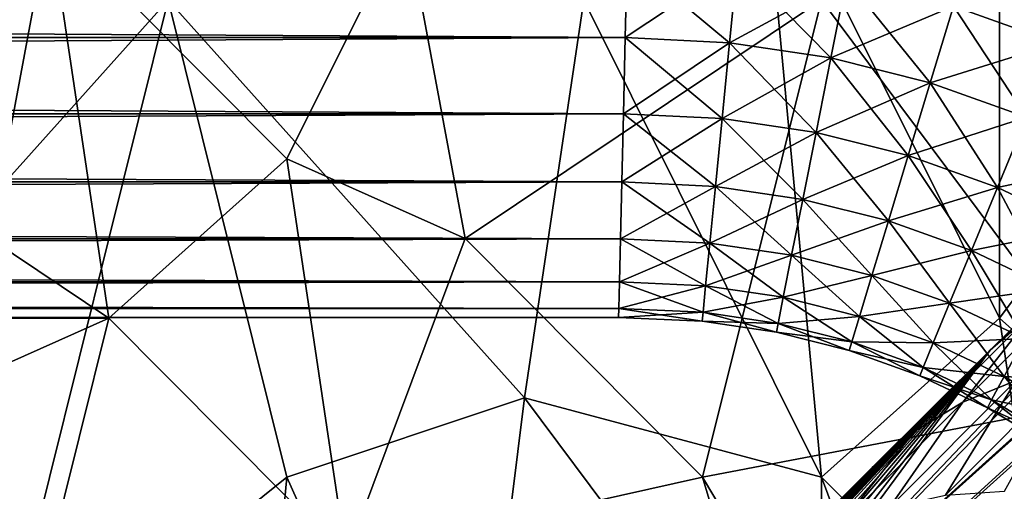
# Model space of a CAD drawing. Extents: x -0.3 to 0.3, y -0.266 to 0.266.
# Tile 323 of 430: x 0.132 to 0.153, y 0.146 to 0.156. Entities that reach past the tile are written whole.
import ezdxf

# ---------------------------------------------------------------- set-up
doc = ezdxf.new("R2010")
doc.units = 0

msp = doc.modelspace()

# ---------------------------------------------------------------- linework, layer by layer
for points in [[(0.197558, 0.186517, 0.010433), (0.146857, 0.141068, 0.506917), (0.198438, 0.187559, 0.012)], [(0.176524, 0.1716, 0.575792), (0.198438, 0.187559, 0.012), (0.146857, 0.141068, 0.506917)], [(0.196838, 0.185348, 0.008894), (0.146233, 0.139927, 0.50612), (0.197558, 0.186517, 0.010433)], [(0.197558, 0.186517, 0.010433), (0.146233, 0.139927, 0.50612), (0.146857, 0.141068, 0.506917)], [(0.19629, 0.184071, 0.007408), (0.145973, 0.138672, 0.505409), (0.196838, 0.185348, 0.008894)], [(0.196838, 0.185348, 0.008894), (0.145973, 0.138672, 0.505409), (0.146233, 0.139927, 0.50612)], [(0.195925, 0.182709, 0.006), (0.145886, 0.137353, 0.504735), (0.19629, 0.184071, 0.007408)], [(0.19629, 0.184071, 0.007408), (0.145886, 0.137353, 0.504735), (0.145973, 0.138672, 0.505409)], [(0.195925, 0.182709, 0.006), (0.145936, 0.135996, 0.504099), (0.145886, 0.137353, 0.504735)], [(0.195748, 0.181285, 0.004695), (0.145936, 0.135996, 0.504099), (0.195925, 0.182709, 0.006)], [(0.195748, 0.181285, 0.004695), (0.146096, 0.134614, 0.503501), (0.145936, 0.135996, 0.504099)], [(0.195762, 0.179823, 0.003515), (0.146096, 0.134614, 0.503501), (0.195748, 0.181285, 0.004695)], [(0.195762, 0.179823, 0.003515), (0.146347, 0.133236, 0.502951), (0.146096, 0.134614, 0.503501)], [(0.195966, 0.178348, 0.00248), (0.146347, 0.133236, 0.502951), (0.195762, 0.179823, 0.003515)], [(0.195966, 0.178348, 0.00248), (0.146689, 0.131925, 0.502475), (0.146347, 0.133236, 0.502951)], [(0.196186, 0.177305, 0.002352), (0.146689, 0.131925, 0.502475), (0.195966, 0.178348, 0.00248)], [(0.196186, 0.177305, 0.002352), (0.147189, 0.130747, 0.50212), (0.146689, 0.131925, 0.502475)], [(0.19689, 0.175304, 0.001701), (0.147189, 0.130747, 0.50212), (0.196186, 0.177305, 0.002352)], [(0.19689, 0.175304, 0.001701), (0.147876, 0.129679, 0.501883), (0.147189, 0.130747, 0.50212)], [(0.197633, 0.173965, 0.00119), (0.147876, 0.129679, 0.501883), (0.19689, 0.175304, 0.001701)], [(0.197633, 0.173965, 0.00119), (0.148673, 0.128631, 0.501717), (0.147876, 0.129679, 0.501883)], [(0.198523, 0.172716, 0.000882), (0.148673, 0.128631, 0.501717), (0.197633, 0.173965, 0.00119)], [(0.198523, 0.172716, 0.000882), (0.149561, 0.127586, 0.501618), (0.148673, 0.128631, 0.501717)], [(0.199551, 0.171566, 0.000778), (0.149561, 0.127586, 0.501618), (0.198523, 0.172716, 0.000882)], [(0.170545, 0.165978, 0.609454), (0.176524, 0.1716, 0.575792), (0.146857, 0.141068, 0.506917)], [(0.199551, 0.171566, 0.000778), (0.150506, 0.12656, 0.501583), (0.149561, 0.127586, 0.501618)], [(0.199551, 0.171566, 0.000778), (0.158493, 0.117937, 0.501429), (0.150506, 0.12656, 0.501583)], [(0.153116, 0.149106, 0.661847), (0.170545, 0.165978, 0.609454), (0.146857, 0.141068, 0.506917)], [(0.153116, 0.149106, 0.661847), (0.16268, 0.15842, 0.638303), (0.170545, 0.165978, 0.609454)], [(0.132185, 0.15866, 0.706636), (0.130863, 0.151584, 0.708943), (0.12822, 0.162198, 0.706399)], [(0.126899, 0.148046, 0.76872), (0.134827, 0.156891, 0.769456), (0.125577, 0.160429, 0.768463)], [(0.149363, 0.146277, 0.770682), (0.148041, 0.160429, 0.770317), (0.144077, 0.156891, 0.770185)], [(0.153327, 0.149815, 0.770757), (0.153327, 0.15866, 0.770523), (0.148041, 0.160429, 0.770317)], [(0.153327, 0.149815, 0.770757), (0.148041, 0.160429, 0.770317), (0.149363, 0.146277, 0.770682)], [(0.149363, 0.156891, 0.703681), (0.154648, 0.160429, 0.701992), (0.15597, 0.148046, 0.704154)], [(0.130863, 0.151584, 0.708943), (0.132185, 0.15866, 0.706636), (0.133506, 0.149815, 0.708789)], [(0.13747, 0.153353, 0.706938), (0.132185, 0.15866, 0.706636), (0.140113, 0.15866, 0.705084)], [(0.133506, 0.149815, 0.708789), (0.132185, 0.15866, 0.706636), (0.13747, 0.153353, 0.706938)], [(0.13747, 0.153353, 0.706938), (0.140113, 0.15866, 0.705084), (0.141434, 0.151584, 0.706504)], [(0.149363, 0.156891, 0.703681), (0.141434, 0.151584, 0.706504), (0.140113, 0.15866, 0.705084)], [(0.153327, 0.149815, 0.770757), (0.158613, 0.156891, 0.770598), (0.153327, 0.15866, 0.770523)], [(0.154611, 0.155923, 0.302), (0.152301, 0.15675, 0.302), (0.152818, 0.158453, 0.302201)], [(0.154611, 0.155923, 0.302), (0.152818, 0.158453, 0.302201), (0.155292, 0.157568, 0.302201)], [(0.153116, 0.149106, 0.661847), (0.158103, 0.153975, 0.650733), (0.16268, 0.15842, 0.638303)], [(0.145044, 0.157826, 0.318), (-0.154956, 0.157826, 0.318), (-0.154912, 0.156047, 0.317799)], [(0.145, 0.156047, 0.302201), (-0.154912, 0.156047, 0.302201), (-0.154956, 0.157826, 0.302)], [(0.145, 0.156047, 0.302201), (-0.154956, 0.157826, 0.302), (0.145044, 0.157826, 0.302)], [(0.145044, 0.157826, 0.318), (-0.154912, 0.156047, 0.317799), (0.145, 0.156047, 0.317799)], [(0.147494, 0.157706, 0.318), (0.145044, 0.157826, 0.318), (0.145, 0.156047, 0.317799)], [(0.14732, 0.155934, 0.302201), (0.145, 0.156047, 0.302201), (0.145044, 0.157826, 0.302)], [(0.14732, 0.155934, 0.302201), (0.145044, 0.157826, 0.302), (0.147494, 0.157706, 0.302)], [(0.147494, 0.157706, 0.318), (0.145, 0.156047, 0.317799), (0.14732, 0.155934, 0.317799)], [(0.149921, 0.157346, 0.318), (0.147494, 0.157706, 0.318), (0.14732, 0.155934, 0.317799)], [(0.149574, 0.1556, 0.302201), (0.14732, 0.155934, 0.302201), (0.147494, 0.157706, 0.302)], [(0.149574, 0.1556, 0.302201), (0.147494, 0.157706, 0.302), (0.149921, 0.157346, 0.302)], [(0.155292, 0.157568, 0.317799), (0.152301, 0.15675, 0.318), (0.154611, 0.155923, 0.318)], [(0.149921, 0.157346, 0.318), (0.14732, 0.155934, 0.317799), (0.149574, 0.1556, 0.317799)], [(0.152301, 0.15675, 0.318), (0.149921, 0.157346, 0.318), (0.149574, 0.1556, 0.317799)], [(0.151784, 0.155046, 0.302201), (0.149574, 0.1556, 0.302201), (0.149921, 0.157346, 0.302)], [(0.151784, 0.155046, 0.302201), (0.149921, 0.157346, 0.302), (0.152301, 0.15675, 0.302)], [(0.126899, 0.148046, 0.76872), (0.130863, 0.14097, 0.769203), (0.134827, 0.156891, 0.769456)], [(0.13747, 0.146277, 0.769806), (0.134827, 0.156891, 0.769456), (0.130863, 0.14097, 0.769203)], [(0.142756, 0.148046, 0.770235), (0.144077, 0.156891, 0.770185), (0.134827, 0.156891, 0.769456)], [(0.13747, 0.146277, 0.769806), (0.142756, 0.148046, 0.770235), (0.134827, 0.156891, 0.769456)], [(0.141434, 0.151584, 0.706504), (0.149363, 0.156891, 0.703681), (0.14672, 0.146277, 0.706412)], [(0.142756, 0.148046, 0.770235), (0.149363, 0.146277, 0.770682), (0.144077, 0.156891, 0.770185)], [(0.15597, 0.148046, 0.704154), (0.14672, 0.146277, 0.706412), (0.149363, 0.156891, 0.703681)], [(0.153327, 0.149815, 0.770757), (0.157291, 0.146277, 0.770905), (0.158613, 0.156891, 0.770598)], [(0.152301, 0.15675, 0.318), (0.149574, 0.1556, 0.317799), (0.151784, 0.155046, 0.317799)], [(0.154611, 0.155923, 0.318), (0.152301, 0.15675, 0.318), (0.151784, 0.155046, 0.317799)], [(0.15393, 0.154279, 0.302201), (0.151784, 0.155046, 0.302201), (0.152301, 0.15675, 0.302)], [(0.15393, 0.154279, 0.302201), (0.152301, 0.15675, 0.302), (0.154611, 0.155923, 0.302)], [(0.145, 0.156047, 0.317799), (-0.154912, 0.156047, 0.317799), (-0.154871, 0.154356, 0.317208)], [(0.144959, 0.154356, 0.302792), (-0.154871, 0.154356, 0.302792), (-0.154912, 0.156047, 0.302201)], [(0.144959, 0.154356, 0.302792), (-0.154912, 0.156047, 0.302201), (0.145, 0.156047, 0.302201)], [(0.145, 0.156047, 0.317799), (-0.154871, 0.154356, 0.317208), (0.144959, 0.154356, 0.317208)], [(0.14732, 0.155934, 0.317799), (0.145, 0.156047, 0.317799), (0.144959, 0.154356, 0.317208)], [(0.147154, 0.154251, 0.302792), (0.144959, 0.154356, 0.302792), (0.145, 0.156047, 0.302201)], [(0.147154, 0.154251, 0.302792), (0.145, 0.156047, 0.302201), (0.14732, 0.155934, 0.302201)], [(0.14732, 0.155934, 0.317799), (0.144959, 0.154356, 0.317208), (0.147154, 0.154251, 0.317208)], [(0.149574, 0.1556, 0.317799), (0.14732, 0.155934, 0.317799), (0.147154, 0.154251, 0.317208)], [(0.149244, 0.153941, 0.302792), (0.147154, 0.154251, 0.302792), (0.14732, 0.155934, 0.302201)], [(0.149244, 0.153941, 0.302792), (0.14732, 0.155934, 0.302201), (0.149574, 0.1556, 0.302201)], [(0.154611, 0.155923, 0.318), (0.151784, 0.155046, 0.317799), (0.15393, 0.154279, 0.317799)], [(0.149574, 0.1556, 0.317799), (0.147154, 0.154251, 0.317208), (0.149244, 0.153941, 0.317208)], [(0.151784, 0.155046, 0.317799), (0.149574, 0.1556, 0.317799), (0.149244, 0.153941, 0.317208)], [(0.151293, 0.153428, 0.302792), (0.149244, 0.153941, 0.302792), (0.149574, 0.1556, 0.302201)], [(0.151293, 0.153428, 0.302792), (0.149574, 0.1556, 0.302201), (0.151784, 0.155046, 0.302201)], [(0.151784, 0.155046, 0.317799), (0.149244, 0.153941, 0.317208), (0.151293, 0.153428, 0.317208)], [(0.15393, 0.154279, 0.317799), (0.151784, 0.155046, 0.317799), (0.151293, 0.153428, 0.317208)], [(0.153283, 0.152716, 0.302792), (0.151293, 0.153428, 0.302792), (0.151784, 0.155046, 0.302201)], [(0.153283, 0.152716, 0.302792), (0.151784, 0.155046, 0.302201), (0.15393, 0.154279, 0.302201)], [(0.144959, 0.154356, 0.317208), (-0.154871, 0.154356, 0.317208), (-0.154834, 0.15284, 0.316255)], [(0.144922, 0.15284, 0.303745), (-0.154834, 0.15284, 0.303745), (-0.154871, 0.154356, 0.302792)], [(0.144922, 0.15284, 0.303745), (-0.154871, 0.154356, 0.302792), (0.144959, 0.154356, 0.302792)], [(0.144959, 0.154356, 0.317208), (-0.154834, 0.15284, 0.316255), (0.144922, 0.15284, 0.316255)], [(0.147154, 0.154251, 0.317208), (0.144959, 0.154356, 0.317208), (0.144922, 0.15284, 0.316255)], [(0.147005, 0.152742, 0.303745), (0.144922, 0.15284, 0.303745), (0.144959, 0.154356, 0.302792)], [(0.147154, 0.154251, 0.317208), (0.144922, 0.15284, 0.316255), (0.147005, 0.152742, 0.316255)], [(0.147005, 0.152742, 0.303745), (0.144959, 0.154356, 0.302792), (0.147154, 0.154251, 0.302792)], [(0.149244, 0.153941, 0.317208), (0.147154, 0.154251, 0.317208), (0.147005, 0.152742, 0.316255)], [(0.148948, 0.152454, 0.303745), (0.147005, 0.152742, 0.303745), (0.147154, 0.154251, 0.302792)], [(0.148948, 0.152454, 0.303745), (0.147154, 0.154251, 0.302792), (0.149244, 0.153941, 0.302792)], [(0.15393, 0.154279, 0.317799), (0.151293, 0.153428, 0.317208), (0.153283, 0.152716, 0.317208)], [(0.15599, 0.153304, 0.317799), (0.15393, 0.154279, 0.317799), (0.153283, 0.152716, 0.317208)], [(0.155193, 0.151813, 0.302792), (0.153283, 0.152716, 0.302792), (0.15393, 0.154279, 0.302201)], [(0.149244, 0.153941, 0.317208), (0.147005, 0.152742, 0.316255), (0.148948, 0.152454, 0.316255)], [(0.151293, 0.153428, 0.317208), (0.149244, 0.153941, 0.317208), (0.148948, 0.152454, 0.316255)], [(0.150853, 0.151977, 0.303745), (0.148948, 0.152454, 0.303745), (0.149244, 0.153941, 0.302792)], [(0.150853, 0.151977, 0.303745), (0.149244, 0.153941, 0.302792), (0.151293, 0.153428, 0.302792)], [(0.153116, 0.149106, 0.661847), (0.155659, 0.151592, 0.656454), (0.158103, 0.153975, 0.650733)], [(0.151293, 0.153428, 0.317208), (0.148948, 0.152454, 0.316255), (0.150853, 0.151977, 0.316255)], [(0.153283, 0.152716, 0.317208), (0.151293, 0.153428, 0.317208), (0.150853, 0.151977, 0.316255)], [(0.152702, 0.151315, 0.303745), (0.150853, 0.151977, 0.303745), (0.151293, 0.153428, 0.302792)], [(0.152702, 0.151315, 0.303745), (0.151293, 0.153428, 0.302792), (0.153283, 0.152716, 0.302792)], [(0.138792, 0.144508, 0.708682), (0.133506, 0.149815, 0.708789), (0.13747, 0.153353, 0.706938)], [(0.138792, 0.144508, 0.708682), (0.13747, 0.153353, 0.706938), (0.141434, 0.151584, 0.706504)], [(0.15599, 0.153304, 0.317799), (0.153283, 0.152716, 0.317208), (0.155193, 0.151813, 0.317208)], [(0.144922, 0.15284, 0.316255), (-0.154834, 0.15284, 0.316255), (-0.154803, 0.151573, 0.314988)], [(0.14489, 0.151573, 0.305012), (-0.154803, 0.151573, 0.305012), (-0.154834, 0.15284, 0.303745)], [(0.14489, 0.151573, 0.305012), (-0.154834, 0.15284, 0.303745), (0.144922, 0.15284, 0.303745)], [(0.144922, 0.15284, 0.316255), (-0.154803, 0.151573, 0.314988), (0.14489, 0.151573, 0.314988)], [(0.147005, 0.152742, 0.316255), (0.144922, 0.15284, 0.316255), (0.14489, 0.151573, 0.314988)], [(0.146881, 0.151481, 0.305012), (0.14489, 0.151573, 0.305012), (0.144922, 0.15284, 0.303745)], [(0.147005, 0.152742, 0.316255), (0.14489, 0.151573, 0.314988), (0.146881, 0.151481, 0.314988)], [(0.146881, 0.151481, 0.305012), (0.144922, 0.15284, 0.303745), (0.147005, 0.152742, 0.303745)], [(0.148948, 0.152454, 0.316255), (0.147005, 0.152742, 0.316255), (0.146881, 0.151481, 0.314988)], [(0.148701, 0.151211, 0.305012), (0.146881, 0.151481, 0.305012), (0.147005, 0.152742, 0.303745)], [(0.148701, 0.151211, 0.305012), (0.147005, 0.152742, 0.303745), (0.148948, 0.152454, 0.303745)], [(0.153283, 0.152716, 0.317208), (0.150853, 0.151977, 0.316255), (0.152702, 0.151315, 0.316255)], [(0.155193, 0.151813, 0.317208), (0.153283, 0.152716, 0.317208), (0.152702, 0.151315, 0.316255)], [(0.154478, 0.150475, 0.303745), (0.152702, 0.151315, 0.303745), (0.153283, 0.152716, 0.302792)], [(0.154478, 0.150475, 0.303745), (0.153283, 0.152716, 0.302792), (0.155193, 0.151813, 0.302792)], [(0.148948, 0.152454, 0.316255), (0.146881, 0.151481, 0.314988), (0.148701, 0.151211, 0.314988)], [(0.150853, 0.151977, 0.316255), (0.148948, 0.152454, 0.316255), (0.148701, 0.151211, 0.314988)], [(0.150485, 0.150764, 0.305012), (0.148701, 0.151211, 0.305012), (0.148948, 0.152454, 0.303745)], [(0.150485, 0.150764, 0.305012), (0.148948, 0.152454, 0.303745), (0.150853, 0.151977, 0.303745)], [(0.150853, 0.151977, 0.316255), (0.148701, 0.151211, 0.314988), (0.150485, 0.150764, 0.314988)], [(0.152702, 0.151315, 0.316255), (0.150853, 0.151977, 0.316255), (0.150485, 0.150764, 0.314988)], [(0.152217, 0.150145, 0.305012), (0.150485, 0.150764, 0.305012), (0.150853, 0.151977, 0.303745)], [(0.152217, 0.150145, 0.305012), (0.150853, 0.151977, 0.303745), (0.152702, 0.151315, 0.303745)], [(0.155193, 0.151813, 0.317208), (0.152702, 0.151315, 0.316255), (0.154478, 0.150475, 0.316255)], [(0.14489, 0.151573, 0.314988), (-0.154803, 0.151573, 0.314988), (-0.154779, 0.150621, 0.313471)], [(0.144867, 0.150621, 0.306529), (-0.154779, 0.150621, 0.306529), (-0.154803, 0.151573, 0.305012)], [(0.144867, 0.150621, 0.306529), (-0.154803, 0.151573, 0.305012), (0.14489, 0.151573, 0.305012)], [(0.14489, 0.151573, 0.314988), (-0.154779, 0.150621, 0.313471), (0.144867, 0.150621, 0.313471)], [(0.133506, 0.149815, 0.708789), (0.126899, 0.149815, 0.710312), (0.130863, 0.151584, 0.708943)], [(0.138792, 0.144508, 0.708682), (0.141434, 0.151584, 0.706504), (0.14672, 0.146277, 0.706412)], [(0.146881, 0.151481, 0.314988), (0.14489, 0.151573, 0.314988), (0.144867, 0.150621, 0.313471)], [(0.146788, 0.150533, 0.306529), (0.144867, 0.150621, 0.306529), (0.14489, 0.151573, 0.305012)], [(0.146881, 0.151481, 0.314988), (0.144867, 0.150621, 0.313471), (0.146788, 0.150533, 0.313471)], [(0.146788, 0.150533, 0.306529), (0.14489, 0.151573, 0.305012), (0.146881, 0.151481, 0.305012)], [(0.148701, 0.151211, 0.314988), (0.146881, 0.151481, 0.314988), (0.146788, 0.150533, 0.313471)], [(0.148515, 0.150277, 0.306529), (0.146788, 0.150533, 0.306529), (0.146881, 0.151481, 0.305012)], [(0.148515, 0.150277, 0.306529), (0.146881, 0.151481, 0.305012), (0.148701, 0.151211, 0.305012)], [(0.154092, 0.149946, 0.662742), (0.155659, 0.151592, 0.656454), (0.153116, 0.149106, 0.661847)], [(0.148701, 0.151211, 0.314988), (0.146788, 0.150533, 0.313471), (0.148515, 0.150277, 0.313471)], [(0.150485, 0.150764, 0.314988), (0.148701, 0.151211, 0.314988), (0.148515, 0.150277, 0.313471)], [(0.150209, 0.149852, 0.306529), (0.148515, 0.150277, 0.306529), (0.148701, 0.151211, 0.305012)], [(0.150209, 0.149852, 0.306529), (0.148701, 0.151211, 0.305012), (0.150485, 0.150764, 0.305012)], [(0.152702, 0.151315, 0.316255), (0.150485, 0.150764, 0.314988), (0.152217, 0.150145, 0.314988)], [(0.154478, 0.150475, 0.316255), (0.152702, 0.151315, 0.316255), (0.152217, 0.150145, 0.314988)], [(0.15388, 0.149358, 0.305012), (0.152217, 0.150145, 0.305012), (0.152702, 0.151315, 0.303745)], [(0.15388, 0.149358, 0.305012), (0.152702, 0.151315, 0.303745), (0.154478, 0.150475, 0.303745)], [(0.150485, 0.150764, 0.314988), (0.148515, 0.150277, 0.313471), (0.150209, 0.149852, 0.313471)], [(0.152217, 0.150145, 0.314988), (0.150485, 0.150764, 0.314988), (0.150209, 0.149852, 0.313471)], [(0.151853, 0.149264, 0.306529), (0.150209, 0.149852, 0.306529), (0.150485, 0.150764, 0.305012)], [(0.151853, 0.149264, 0.306529), (0.150485, 0.150764, 0.305012), (0.152217, 0.150145, 0.305012)], [(0.144867, 0.150621, 0.313471), (-0.154779, 0.150621, 0.313471), (-0.154765, 0.150029, 0.31178)], [(0.144853, 0.150029, 0.30822), (-0.154765, 0.150029, 0.30822), (-0.154779, 0.150621, 0.306529)], [(0.144853, 0.150029, 0.30822), (-0.154779, 0.150621, 0.306529), (0.144867, 0.150621, 0.306529)], [(0.144867, 0.150621, 0.313471), (-0.154765, 0.150029, 0.31178), (0.144853, 0.150029, 0.31178)], [(0.146788, 0.150533, 0.313471), (0.144867, 0.150621, 0.313471), (0.144853, 0.150029, 0.31178)], [(0.14673, 0.149944, 0.30822), (0.144853, 0.150029, 0.30822), (0.144867, 0.150621, 0.306529)], [(0.146788, 0.150533, 0.313471), (0.144853, 0.150029, 0.31178), (0.14673, 0.149944, 0.31178)], [(0.14673, 0.149944, 0.30822), (0.144867, 0.150621, 0.306529), (0.146788, 0.150533, 0.306529)], [(0.148515, 0.150277, 0.313471), (0.146788, 0.150533, 0.313471), (0.14673, 0.149944, 0.31178)], [(0.1484, 0.149696, 0.30822), (0.14673, 0.149944, 0.30822), (0.146788, 0.150533, 0.306529)], [(0.1484, 0.149696, 0.30822), (0.146788, 0.150533, 0.306529), (0.148515, 0.150277, 0.306529)], [(0.153697, 0.148429, 0.669723), (0.155197, 0.150626, 0.663621), (0.152513, 0.14795, 0.668816)], [(0.152513, 0.14795, 0.668816), (0.155197, 0.150626, 0.663621), (0.154092, 0.149946, 0.662742)], [(0.154478, 0.150475, 0.316255), (0.152217, 0.150145, 0.314988), (0.15388, 0.149358, 0.314988)], [(0.148515, 0.150277, 0.313471), (0.14673, 0.149944, 0.31178), (0.1484, 0.149696, 0.31178)], [(0.150209, 0.149852, 0.313471), (0.148515, 0.150277, 0.313471), (0.1484, 0.149696, 0.31178)], [(0.150037, 0.149286, 0.30822), (0.1484, 0.149696, 0.30822), (0.148515, 0.150277, 0.306529)], [(0.150037, 0.149286, 0.30822), (0.148515, 0.150277, 0.306529), (0.150209, 0.149852, 0.306529)], [(0.152217, 0.150145, 0.314988), (0.150209, 0.149852, 0.313471), (0.151853, 0.149264, 0.313471)], [(0.15388, 0.149358, 0.314988), (0.152217, 0.150145, 0.314988), (0.151853, 0.149264, 0.313471)], [(0.153431, 0.148518, 0.306529), (0.151853, 0.149264, 0.306529), (0.152217, 0.150145, 0.305012)], [(0.153431, 0.148518, 0.306529), (0.152217, 0.150145, 0.305012), (0.15388, 0.149358, 0.305012)], [(0.144853, 0.150029, 0.31178), (-0.154765, 0.150029, 0.31178), (-0.15476, 0.149829, 0.31)], [(0.144848, 0.149829, 0.31), (-0.15476, 0.149829, 0.31), (-0.154765, 0.150029, 0.30822)], [(0.144848, 0.149829, 0.31), (-0.154765, 0.150029, 0.30822), (0.144853, 0.150029, 0.30822)], [(0.144853, 0.150029, 0.31178), (-0.15476, 0.149829, 0.31), (0.144848, 0.149829, 0.31)], [(0.14673, 0.149944, 0.31178), (0.144853, 0.150029, 0.31178), (0.144848, 0.149829, 0.31)], [(0.14671, 0.149744, 0.31), (0.144848, 0.149829, 0.31), (0.144853, 0.150029, 0.30822)], [(0.14673, 0.149944, 0.31178), (0.144848, 0.149829, 0.31), (0.14671, 0.149744, 0.31)], [(0.14671, 0.149744, 0.31), (0.144853, 0.150029, 0.30822), (0.14673, 0.149944, 0.30822)], [(0.1484, 0.149696, 0.31178), (0.14673, 0.149944, 0.31178), (0.14671, 0.149744, 0.31)], [(0.148361, 0.1495, 0.31), (0.14671, 0.149744, 0.31), (0.14673, 0.149944, 0.30822)], [(0.148361, 0.1495, 0.31), (0.14673, 0.149944, 0.30822), (0.1484, 0.149696, 0.30822)], [(0.152513, 0.14795, 0.668816), (0.154092, 0.149946, 0.662742), (0.15144, 0.147301, 0.667877)], [(0.15144, 0.147301, 0.667877), (0.154092, 0.149946, 0.662742), (0.153116, 0.149106, 0.661847)], [(0.125577, 0.146277, 0.711313), (0.133506, 0.149815, 0.708789), (0.132185, 0.144508, 0.710262)], [(0.125577, 0.146277, 0.711313), (0.126899, 0.149815, 0.710312), (0.133506, 0.149815, 0.708789)], [(0.132185, 0.144508, 0.710262), (0.133506, 0.149815, 0.708789), (0.138792, 0.144508, 0.708682)], [(0.1484, 0.149696, 0.31178), (0.14671, 0.149744, 0.31), (0.148361, 0.1495, 0.31)], [(0.150037, 0.149286, 0.31178), (0.1484, 0.149696, 0.31178), (0.148361, 0.1495, 0.31)], [(0.149979, 0.149094, 0.31), (0.148361, 0.1495, 0.31), (0.1484, 0.149696, 0.30822)], [(0.150209, 0.149852, 0.313471), (0.1484, 0.149696, 0.31178), (0.150037, 0.149286, 0.31178)], [(0.149979, 0.149094, 0.31), (0.1484, 0.149696, 0.30822), (0.150037, 0.149286, 0.30822)], [(0.154648, 0.14097, 0.770979), (0.153327, 0.149815, 0.770757), (0.149363, 0.146277, 0.770682)], [(0.151853, 0.149264, 0.313471), (0.150209, 0.149852, 0.313471), (0.150037, 0.149286, 0.31178)], [(0.151626, 0.148717, 0.30822), (0.150037, 0.149286, 0.30822), (0.150209, 0.149852, 0.306529)], [(0.151626, 0.148717, 0.30822), (0.150209, 0.149852, 0.306529), (0.151853, 0.149264, 0.306529)], [(0.154648, 0.14097, 0.770979), (0.157291, 0.146277, 0.770905), (0.153327, 0.149815, 0.770757)], [(0.150037, 0.149286, 0.31178), (0.148361, 0.1495, 0.31), (0.149979, 0.149094, 0.31)], [(0.151626, 0.148717, 0.31178), (0.150037, 0.149286, 0.31178), (0.149979, 0.149094, 0.31)], [(0.15155, 0.148532, 0.31), (0.149979, 0.149094, 0.31), (0.150037, 0.149286, 0.30822)], [(0.151853, 0.149264, 0.313471), (0.150037, 0.149286, 0.31178), (0.151626, 0.148717, 0.31178)], [(0.15155, 0.148532, 0.31), (0.150037, 0.149286, 0.30822), (0.151626, 0.148717, 0.30822)], [(0.153431, 0.148518, 0.313471), (0.151853, 0.149264, 0.313471), (0.151626, 0.148717, 0.31178)], [(0.153152, 0.147996, 0.30822), (0.151626, 0.148717, 0.30822), (0.151853, 0.149264, 0.306529)], [(0.15388, 0.149358, 0.314988), (0.151853, 0.149264, 0.313471), (0.153431, 0.148518, 0.313471)], [(0.153152, 0.147996, 0.30822), (0.151853, 0.149264, 0.306529), (0.153431, 0.148518, 0.306529)], [(0.155458, 0.148412, 0.314988), (0.15388, 0.149358, 0.314988), (0.153431, 0.148518, 0.313471)], [(0.154929, 0.14762, 0.306529), (0.153431, 0.148518, 0.306529), (0.15388, 0.149358, 0.305012)], [(0.062422, 0.058292, 0.651207), (0.098325, 0.094278, 0.707415), (0.153116, 0.149106, 0.661847)], [(0.071184, 0.066945, 0.641935), (0.062422, 0.058292, 0.651207), (0.153116, 0.149106, 0.661847)], [(0.073212, 0.068952, 0.639939), (0.071184, 0.066945, 0.641935), (0.153116, 0.149106, 0.661847)], [(0.0752, 0.070919, 0.637953), (0.073212, 0.068952, 0.639939), (0.153116, 0.149106, 0.661847)], [(0.077147, 0.072845, 0.635977), (0.0752, 0.070919, 0.637953), (0.153116, 0.149106, 0.661847)], [(0.079052, 0.07473, 0.634012), (0.077147, 0.072845, 0.635977), (0.153116, 0.149106, 0.661847)], [(0.080917, 0.076574, 0.63206), (0.079052, 0.07473, 0.634012), (0.153116, 0.149106, 0.661847)], [(0.082743, 0.078379, 0.630117), (0.080917, 0.076574, 0.63206), (0.153116, 0.149106, 0.661847)], [(0.08453, 0.080147, 0.628184), (0.082743, 0.078379, 0.630117), (0.153116, 0.149106, 0.661847)], [(0.086383, 0.081978, 0.626145), (0.08453, 0.080147, 0.628184), (0.153116, 0.149106, 0.661847)], [(0.095263, 0.09075, 0.615906), (0.086383, 0.081978, 0.626145), (0.153116, 0.149106, 0.661847)], [(0.101113, 0.096522, 0.608537), (0.095263, 0.09075, 0.615906), (0.153116, 0.149106, 0.661847)], [(0.098325, 0.094278, 0.707415), (0.129371, 0.12534, 0.693811), (0.153116, 0.149106, 0.661847)], [(0.106393, 0.101728, 0.601386), (0.101113, 0.096522, 0.608537), (0.153116, 0.149106, 0.661847)], [(0.111163, 0.106424, 0.594416), (0.106393, 0.101728, 0.601386), (0.153116, 0.149106, 0.661847)], [(0.153116, 0.149106, 0.661847), (0.115452, 0.110642, 0.587633), (0.111163, 0.106424, 0.594416)], [(0.153116, 0.149106, 0.661847), (0.119289, 0.114409, 0.58104), (0.115452, 0.110642, 0.587633)], [(0.153116, 0.149106, 0.661847), (0.122701, 0.117755, 0.574642), (0.119289, 0.114409, 0.58104)], [(0.153116, 0.149106, 0.661847), (0.125718, 0.120707, 0.568446), (0.122701, 0.117755, 0.574642)], [(0.153116, 0.149106, 0.661847), (0.128367, 0.123293, 0.562462), (0.125718, 0.120707, 0.568446)], [(0.153116, 0.149106, 0.661847), (0.130677, 0.125543, 0.556698), (0.128367, 0.123293, 0.562462)], [(0.129371, 0.12534, 0.693811), (0.142052, 0.138037, 0.680251), (0.153116, 0.149106, 0.661847)], [(0.153116, 0.149106, 0.661847), (0.132677, 0.127484, 0.551169), (0.130677, 0.125543, 0.556698)], [(0.153116, 0.149106, 0.661847), (0.134395, 0.129148, 0.545887), (0.132677, 0.127484, 0.551169)], [(0.153116, 0.149106, 0.661847), (0.135882, 0.130559, 0.540875), (0.134395, 0.129148, 0.545887)], [(0.153116, 0.149106, 0.661847), (0.137276, 0.131732, 0.536189), (0.135882, 0.130559, 0.540875)], [(0.153116, 0.149106, 0.661847), (0.138577, 0.132709, 0.531827), (0.137276, 0.131732, 0.536189)], [(0.153116, 0.149106, 0.661847), (0.139778, 0.133528, 0.52781), (0.138577, 0.132709, 0.531827)], [(0.153116, 0.149106, 0.661847), (0.140876, 0.134225, 0.524155), (0.139778, 0.133528, 0.52781)], [(0.153116, 0.149106, 0.661847), (0.143365, 0.135912, 0.515559), (0.140876, 0.134225, 0.524155)], [(0.142052, 0.138037, 0.680251), (0.14778, 0.143774, 0.671677), (0.153116, 0.149106, 0.661847)], [(0.153116, 0.149106, 0.661847), (0.146857, 0.141068, 0.506917), (0.143365, 0.135912, 0.515559)], [(0.14778, 0.143774, 0.671677), (0.150495, 0.146493, 0.666921), (0.153116, 0.149106, 0.661847)], [(0.151626, 0.148717, 0.31178), (0.149979, 0.149094, 0.31), (0.15155, 0.148532, 0.31)], [(0.15144, 0.147301, 0.667877), (0.153116, 0.149106, 0.661847), (0.150495, 0.146493, 0.666921)], [(0.153152, 0.147996, 0.31178), (0.151626, 0.148717, 0.31178), (0.15155, 0.148532, 0.31)], [(0.153058, 0.147819, 0.31), (0.15155, 0.148532, 0.31), (0.151626, 0.148717, 0.30822)], [(0.153431, 0.148518, 0.313471), (0.151626, 0.148717, 0.31178), (0.153152, 0.147996, 0.31178)], [(0.153058, 0.147819, 0.31), (0.151626, 0.148717, 0.30822), (0.153152, 0.147996, 0.30822)], [(0.153436, 0.145966, 0.676419), (0.154972, 0.14873, 0.670581), (0.152122, 0.145878, 0.675572)], [(0.152122, 0.145878, 0.675572), (0.154972, 0.14873, 0.670581), (0.153697, 0.148429, 0.669723)], [(0.152122, 0.145878, 0.675572), (0.153697, 0.148429, 0.669723), (0.150879, 0.145608, 0.674658)], [(0.150879, 0.145608, 0.674658), (0.153697, 0.148429, 0.669723), (0.152513, 0.14795, 0.668816)], [(0.153152, 0.147996, 0.31178), (0.15155, 0.148532, 0.31), (0.153058, 0.147819, 0.31)], [(0.154929, 0.14762, 0.313471), (0.153431, 0.148518, 0.313471), (0.153152, 0.147996, 0.31178)], [(0.1546, 0.147128, 0.30822), (0.153152, 0.147996, 0.30822), (0.153431, 0.148518, 0.306529)], [(0.155458, 0.148412, 0.314988), (0.153431, 0.148518, 0.313471), (0.154929, 0.14762, 0.313471)], [(0.1546, 0.147128, 0.30822), (0.153431, 0.148518, 0.306529), (0.154929, 0.14762, 0.306529)], [(0.141434, 0.137432, 0.770227), (0.142756, 0.148046, 0.770235), (0.13747, 0.146277, 0.769806)], [(0.141434, 0.137432, 0.770227), (0.149363, 0.139201, 0.770792), (0.142756, 0.148046, 0.770235)], [(0.149363, 0.139201, 0.770792), (0.149363, 0.146277, 0.770682), (0.142756, 0.148046, 0.770235)], [(0.15597, 0.148046, 0.704154), (0.152006, 0.137432, 0.706879), (0.14672, 0.146277, 0.706412)], [(0.150879, 0.145608, 0.674658), (0.152513, 0.14795, 0.668816), (0.149728, 0.145162, 0.673693)], [(0.149728, 0.145162, 0.673693), (0.152513, 0.14795, 0.668816), (0.15144, 0.147301, 0.667877)], [(0.159934, 0.144508, 0.704059), (0.152006, 0.137432, 0.706879), (0.15597, 0.148046, 0.704154)], [(0.1546, 0.147128, 0.31178), (0.153152, 0.147996, 0.31178), (0.153058, 0.147819, 0.31)], [(0.154489, 0.146961, 0.31), (0.153058, 0.147819, 0.31), (0.153152, 0.147996, 0.30822)], [(0.154929, 0.14762, 0.313471), (0.153152, 0.147996, 0.31178), (0.1546, 0.147128, 0.31178)], [(0.154489, 0.146961, 0.31), (0.153152, 0.147996, 0.30822), (0.1546, 0.147128, 0.30822)], [(0.1546, 0.147128, 0.31178), (0.153058, 0.147819, 0.31), (0.154489, 0.146961, 0.31)], [(0.149728, 0.145162, 0.673693), (0.15144, 0.147301, 0.667877), (0.148689, 0.144547, 0.672693)], [(0.148689, 0.144547, 0.672693), (0.15144, 0.147301, 0.667877), (0.150495, 0.146493, 0.666921)], [(0.148689, 0.144547, 0.672693), (0.150495, 0.146493, 0.666921), (0.14778, 0.143774, 0.671677)], [(0.125577, 0.144508, 0.711563), (0.125577, 0.146277, 0.711313), (0.132185, 0.144508, 0.710262)], [(0.136149, 0.132125, 0.769757), (0.13747, 0.146277, 0.769806), (0.130863, 0.14097, 0.769203)], [(0.141434, 0.137432, 0.770227), (0.13747, 0.146277, 0.769806), (0.136149, 0.132125, 0.769757)], [(0.138792, 0.144508, 0.708682), (0.14672, 0.146277, 0.706412), (0.149363, 0.137432, 0.707467)], [(0.149363, 0.137432, 0.707467), (0.14672, 0.146277, 0.706412), (0.152006, 0.137432, 0.706879)], [(0.153327, 0.135663, 0.771019), (0.154648, 0.14097, 0.770979), (0.149363, 0.146277, 0.770682)], [(0.149363, 0.139201, 0.770792), (0.153327, 0.135663, 0.771019), (0.149363, 0.146277, 0.770682)]]:
    msp.add_3dface(points)

doc.saveas('drawing.dxf')
